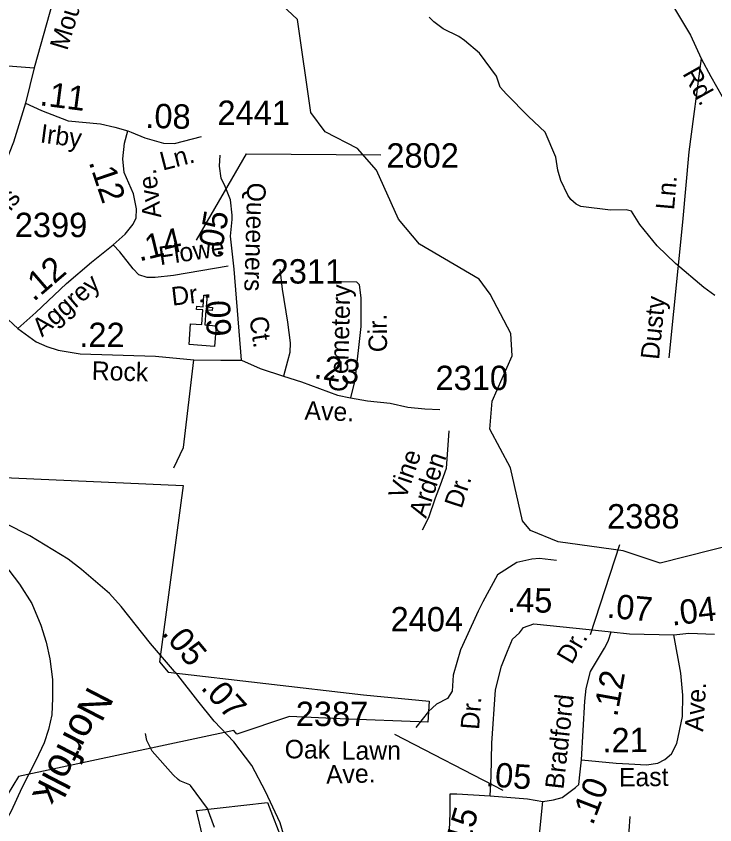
# Model space of a CAD drawing. Extents: x 1473865 to 1648260, y 639067 to 773536.
# Drawn here: x 1573902 to 1577486, y 678674 to 682820 of the extents above; entities that cross this region are included whole.
import ezdxf

# ---------------------------------------------------------------- set-up
doc = ezdxf.new("R2010")
doc.units = 0
for name, color, linetype in [('Exist Boundary Political City Limit New', 7, 'Continuous'), ('Exist Cultural Church CELL', 7, 'Continuous'), ('Exist Hydrographic Misc Water Feature', 7, 'Continuous'), ('Exist Railroad Mainline', 7, 'Continuous'), ('Exist Railroad Mainline Label', 7, 'Continuous'), ('Exist Road Non-System Type 51', 7, 'Continuous'), ('Exist Road Non-System Type 51 Label', 7, 'Continuous'), ('Exist Road Primary US Attributed', 7, 'Continuous'), ('Exist Road Primary US Mileage Hundredths English Label', 7, 'Continuous'), ('Exist Road Secondary Mileage Hundredths English Label', 7, 'Continuous'), ('Exist Road Secondary Type 41 Attributed', 7, 'Continuous'), ('Exist Road Secondary Type 51 Attributed', 7, 'Continuous'), ('Exist Road Secondary Type 51 Label', 7, 'Continuous'), ('Exist Road Secondary Type 51 Number Label', 7, 'Continuous'), ('Map Preparation Boundary City Limit Buffer Line', 7, 'Continuous')]:
    doc.layers.add(name, color=color, linetype=linetype)

msp = doc.modelspace()

# ---------------------------------------------------------------- linework, layer by layer
at = {"layer": 'Exist Boundary Political City Limit New'}
for points in [[(1573799, 680457.4), (1574758.1, 680413.4), (1574636.6, 679508.9), (1574681.4, 679456.8), (1575683.4, 679340.4), (1576020.9, 679308.8), (1576014, 679200.9), (1575563.9, 679217.7), (1575303.2, 679228.6), (1575034.5, 679138), (1575018.1, 679156.8), (1573913.5, 678921.5), (1573826.4, 678778.2)], [(1575007, 677989.1), (1574826.8, 678748.2), (1575191.1, 678788.2), (1575271.8, 678579.4)]]:
    msp.add_lwpolyline(points, dxfattribs=at)
at = {"layer": 'Exist Cultural Church CELL'}
msp.add_lwpolyline([(1574796.7, 681242.8), (1574853.4, 681238.7), (1574859.2, 681314.6), (1574827.3, 681317), (1574828.5, 681332.9), (1574860.4, 681330.5), (1574864.9, 681390.5), (1574880.9, 681389.3), (1574876.4, 681329.3), (1574908.3, 681326.9), (1574907.1, 681311), (1574875.2, 681313.4), (1574869.4, 681237.4), (1574926.9, 681233), (1574918.9, 681126.8), (1574788.6, 681136.7)], close=True, dxfattribs=at)
at = {"layer": 'Exist Hydrographic Misc Water Feature'}
for points in [[(1577866.8, 680182.8), (1577205.7, 680015.6), (1577014.7, 680078.6), (1576681.7, 680124.6), (1576540.7, 680183.3), (1576499.7, 680233.4), (1576437.8, 680503.8), (1576331.7, 680702.8), (1576342.7, 680847), (1576445.7, 681078), (1576438.7, 681193.1), (1576333.7, 681395.5), (1576276.7, 681472), (1575970.7, 681652.2), (1575863.7, 681779.1), (1575750.7, 682030.8), (1575652.7, 682141.1), (1575486.7, 682226.6), (1575413.7, 682326.5), (1575345.7, 682803.9), (1575238.7, 682904.5)], [(1577486.1, 681388.9), (1577430.1, 681428.6), (1577283.4, 681552.4), (1577190.4, 681643.5), (1577101.6, 681752.5), (1577058.3, 681821), (1577030.2, 681827), (1576951, 681826.2), (1576798.4, 681844.1), (1576774.5, 681856.3), (1576746.9, 681880.7), (1576731.1, 681902.9), (1576695.9, 681977.2), (1576680.5, 682031.4), (1576669.3, 682097.6), (1576614.6, 682226.2), (1576529.5, 682305.2), (1576416.7, 682420.6), (1576384.5, 682455.9), (1576365.7, 682513.1), (1576278.9, 682630.2), (1576201.6, 682695.1), (1576171.9, 682715.4), (1576092.3, 682756.3), (1576044.7, 682790.9), (1576020.9, 682815.2)], [(1576673.6, 680028.8), (1576586.4, 680040.4), (1576546.3, 680036.8), (1576470.1, 680019.7), (1576371.7, 679956.5), (1576295.9, 679817.7), (1576271.2, 679770), (1576209.7, 679634.7), (1576181, 679571.1), (1576144.3, 679440.5), (1576138.7, 679359.5), (1576114.3, 679321.8), (1576057.9, 679292.4), (1576017.5, 679254.9), (1575952.5, 679173.7)], [(1574918.4, 678659.6), (1574883.6, 678758.1), (1574796.8, 678875.1), (1574792.8, 678879.2), (1574741, 678899.8), (1574733.2, 678905.9), (1574707.3, 678930.2), (1574598.6, 679051.5), (1574571.3, 679105.7), (1574565.6, 679141.8)]]:
    msp.add_lwpolyline(points, dxfattribs=at)
at = {"layer": 'Exist Railroad Mainline'}
msp.add_lwpolyline([(1573470.9, 680271.4), (1573544.6, 680244.7), (1573663.8, 680173.2), (1573745.1, 680106.4), (1573836.3, 680015.3), (1573919.2, 679908.4), (1573982.2, 679809.6), (1574028.9, 679697), (1574056, 679610.8), (1574075.1, 679524.6), (1574087.9, 679418.3), (1574089, 679324.2), (1574084.1, 679238.3), (1574067.4, 679162.4), (1574044.6, 679094.6), (1574003.5, 679003.2), (1573930.1, 678863.8), (1573876.8, 678744.5), (1573829.9, 678661), (1573793.1, 678593.3)], dxfattribs=at)
at = {"layer": 'Exist Road Non-System Type 51'}
for points in [[(1573059.7, 682230), (1573056.4, 682288.1), (1573074, 682413.8), (1573092.6, 682463.7), (1573121.3, 682519.3), (1573159.7, 682556.8), (1573202.4, 682610.3), (1573232.8, 682627.9), (1573264.7, 682631.5), (1573290.8, 682627.1), (1573344.3, 682592.4), (1573390, 682567.9), (1573489.9, 682560.5), (1573546, 682561.8), (1573645.9, 682554.5), (1573794.2, 682566.5), (1573882.2, 682563.4), (1573994.5, 682555.5)], [(1577415.7, 682602.8), (1577352.1, 682124.1), (1577320.6, 681764.4), (1577250, 681069.1)], [(1575009, 681778.3), (1575010.5, 681800.6), (1575001.7, 681878.8), (1574974.6, 681947.2), (1574954.1, 681989.3), (1574944.7, 682051.3), (1574949.1, 682107.8)], [(1575254.2, 681522.8), (1575266.7, 681420.5), (1575294.1, 681252), (1575306.6, 681145.7), (1575305.8, 681095.7), (1575293.1, 681052), (1575273.4, 680973.8)], [(1575553.5, 681459.9), (1575647.5, 681458.6), (1575661.2, 681444.3), (1575670.2, 681374.1), (1575669.9, 681230), (1575639.7, 680954.3), (1575616.2, 680862.8)], [(1574711.4, 680504.9), (1574760.1, 680608.9), (1574812.6, 681059.1)], [(1576121.7, 680693.9), (1576106.9, 680500.9), (1576077.6, 680415.2), (1576050.5, 680349.7), (1576017, 680248.2), (1575983.9, 680184.6)]]:
    msp.add_lwpolyline(points, dxfattribs=at)
at = {"layer": 'Exist Road Primary US Attributed'}
msp.add_lwpolyline([(1575305.1, 678515.3), (1575255.7, 678684.2), (1575180.1, 678845.4), (1575110.1, 678978.7), (1575018, 679100.2), (1574917.4, 679205.7), (1574833.1, 679309), (1574731.1, 679440.7), (1574713.3, 679460.1), (1574591.5, 679603), (1574440.3, 679793.4), (1574381.4, 679860.4), (1574237.2, 679982.8), (1574167.9, 680035.8), (1573971.6, 680155), (1573846.6, 680219), (1573644.1, 680328.1), (1573507.4, 680416.3), (1573418.4, 680477.7), (1573285.8, 680577.9), (1573141.9, 680716.2), (1572905.7, 680969.9), (1572714.5, 681149.1)], dxfattribs=at)
at = {"layer": 'Exist Road Secondary Type 41 Attributed'}
msp.add_lwpolyline([(1574989.2, 681538.2), (1574709.7, 681491.4), (1574615.4, 681480.7), (1574573.1, 681480.2), (1574531.1, 681494.2), (1574502.3, 681524.6), (1574433.4, 681611.6), (1574399.9, 681648.3)], dxfattribs=at)
at = {"layer": 'Exist Road Secondary Type 51 Attributed'}
for points in [[(1575049.9, 684800.6), (1575170.5, 684737.6), (1575288.7, 684638.1), (1575406.8, 684512.2), (1575478.1, 684432.6), (1575542.9, 684361.7), (1575603.6, 684268.6), (1575764.2, 684046.1), (1575872, 683904.4), (1575978.3, 683799.8), (1576063.1, 683718.3), (1576178.7, 683654.5), (1576521.8, 683473.9), (1576688.5, 683385.3), (1576817.1, 683293.3), (1576983.5, 683188.5), (1577020.5, 683142.9), (1577120.2, 683057.4), (1577233.7, 682928.7), (1577278.5, 682859.9), (1577360.6, 682722.6), (1577415.7, 682602.8), (1577465.2, 682510.7), (1577523.5, 682407.8)], [(1574270.2, 683521.1), (1574216.5, 683328.2), (1574089.2, 682895.8), (1573994.5, 682555.5), (1573949.9, 682374.8)], [(1573949.9, 682374.8), (1573887.3, 682175.2), (1573844.2, 682061.4), (1573803.1, 681984), (1573722.2, 681883.5), (1573592, 681747.4), (1573469.8, 681613.2)], [(1573949.9, 682374.8), (1574032.5, 682336.2), (1574169.3, 682283.5), (1574334.5, 682268.9), (1574408.2, 682251.8), (1574475, 682233.2)], [(1574399.9, 681648.3), (1574460.9, 681703.3), (1574501.5, 681754.7), (1574505.5, 681761.8), (1574518.1, 681784.4), (1574518.7, 681832.4), (1574504, 681908.7), (1574456.3, 682019.5), (1574449.1, 682089.7), (1574457.9, 682169.6), (1574475, 682233.2)], [(1574475, 682233.2), (1574492.3, 682225.8), (1574562.5, 682195.9), (1574658.2, 682168.9), (1574714, 682167.6), (1574852.6, 682203.4)], [(1575019.3, 681523.8), (1575000.8, 681692.2), (1575009, 681778.3)], [(1573910.1, 681218.8), (1574002.5, 681300.3), (1574160.8, 681449.8), (1574288.5, 681559.9), (1574399.9, 681648.3)], [(1573469.8, 681613.2), (1573568.8, 681519.8), (1573697.2, 681405.8), (1573836.1, 681287.2), (1573910.1, 681218.8)], [(1575057.6, 681056.3), (1575019.3, 681523.8)], [(1573910.1, 681218.8), (1574004.1, 681150.4), (1574059.8, 681126), (1574117.5, 681107), (1574230.8, 681089.6), (1574616.8, 681077.4), (1574812.6, 681059.1), (1574952.2, 681056.3), (1575057.6, 681056.3)], [(1575057.6, 681056.3), (1575153.9, 681013.8), (1575273.4, 680973.8), (1575365.3, 680945.1), (1575550.5, 680877.9), (1575616.2, 680862.8), (1575704, 680847.4), (1575820, 680835.6), (1575911.6, 680816.2), (1575997.5, 680806.8), (1576075.4, 680803.5)], [(1576333.4, 678822.2), (1576338.7, 678924.1), (1576342.2, 679092.8), (1576359.8, 679366), (1576391.4, 679488.1), (1576422.2, 679564.5), (1576448.5, 679626), (1576483.7, 679658.5), (1576504.7, 679686.6), (1576557.4, 679705), (1576840.3, 679676.1), (1576953.6, 679663.8)], [(1576801.7, 679007.6), (1576819.2, 679308), (1576826.2, 679373), (1576848.2, 679460.8), (1576920.2, 679580.3), (1576937.8, 679616.3), (1576953.6, 679663.8)], [(1576953.6, 679663.8), (1577048.5, 679654.1), (1577276, 679647.9)], [(1577276, 679647.9), (1577352.3, 679656.9), (1577483.3, 679652.3)], [(1576801.7, 679007.6), (1576979.1, 678990.9), (1577045, 678987.4), (1577135.5, 678981.2), (1577192.6, 678990), (1577229.5, 679009.3), (1577263.7, 679037.4), (1577290.1, 679090.1), (1577319.1, 679229.8), (1577321.7, 679339.6), (1577311.1, 679451.2), (1577276, 679647.9)], [(1576604, 678794.1), (1576658.5, 678802), (1576703.3, 678813.4), (1576737.5, 678839.8), (1576771.8, 678865.3), (1576787.6, 678881.1), (1576793.7, 678930.3), (1576801.7, 679007.6)], [(1576106.8, 678378.6), (1576118.2, 678497.2), (1576125.3, 678647.4), (1576128.8, 678733.5), (1576128.8, 678832.8)], [(1576128.8, 678832.8), (1576163, 678833.6), (1576333.4, 678822.2)], [(1576333.4, 678822.2), (1576524.9, 678807.6), (1576604, 678794.1)], [(1576561.8, 678326.8), (1576584.7, 678607), (1576604, 678794.1)], [(1576982.4, 677768.7), (1576988.9, 677881.8), (1577035.9, 678467.3), (1577046.6, 678641.2), (1577050.8, 678716.6)]]:
    msp.add_lwpolyline(points, dxfattribs=at)
at = {"layer": 'Exist Road Secondary Type 51 Number Label'}
for p, q in [((1576848.8, 679650.7), (1576998.3, 680111.2)), ((1576400.3, 678849.3), (1575844.1, 679136.4))]:
    msp.add_line(p, q, dxfattribs=at)
msp.add_lwpolyline([(1574827.4, 681672.1), (1575083.9, 682114.3), (1575772.3, 682108.7)], dxfattribs=at)
at = {"layer": 'Map Preparation Boundary City Limit Buffer Line'}
for points in [[(1573799, 680457.4), (1574758.1, 680413.4), (1574636.6, 679508.9), (1574681.4, 679456.8), (1575683.4, 679340.4), (1576020.9, 679308.8), (1576014, 679200.9), (1575563.9, 679217.7), (1575303.2, 679228.6), (1575034.5, 679138), (1575018.1, 679156.8), (1573913.5, 678921.5), (1573826.4, 678778.2)], [(1575007, 677989.1), (1574826.8, 678748.2), (1575191.1, 678788.2), (1575271.8, 678579.4)]]:
    msp.add_lwpolyline(points, dxfattribs=at)

# ---------------------------------------------------------------- texts
at = {"layer": 'Exist Railroad Mainline Label'}
msp.add_text('Norfolk', height=150, rotation=242.6815, dxfattribs=at).set_placement((1574273.3, 679391.3))
at = {"layer": 'Exist Road Non-System Type 51 Label'}
for s, rotation, p in [('Ln.', 84.9989, (1577276.5, 681824.5)), ('Flowe', 8.5069, (1574640.9, 681543.3)), ('Cemetery', 88.3294, (1575601.4, 680892.6)), ('Dr.', 6.4774, (1574703, 681335.9)), ('Dusty', 84.196, (1577199.2, 681056.6)), ('Cir.', 90.8148, (1575804.9, 681097.9)), ('Vine', 70.952, (1575898.7, 680337.4)), ('Arden', 71.7635, (1576004.4, 680241.8)), ('Dr.', 71.7635, (1576186.1, 680291.4))]:
    msp.add_text(s, height=95, rotation=rotation, dxfattribs=at).set_placement(p)
at = {"layer": 'Exist Road Primary US Mileage Hundredths English Label'}
for s, rotation, p in [('.05', 309.7809, (1574644.8, 679655.2)), ('.07', 312.1595, (1574844.4, 679374.3))]:
    msp.add_text(s, height=125, rotation=rotation, dxfattribs=at).set_placement(p)
at = {"layer": 'Exist Road Secondary Mileage Hundredths English Label'}
for s, rotation, p in [('.11', 352.5481, (1574019.2, 682364.1)), ('.08', 358.6359, (1574563.4, 682247.8)), ('.12', 288.5889, (1574272.9, 682072.1)), ('.05', 80.1555, (1574952.6, 681582.3)), ('.14', 13.6492, (1574533.6, 681562.3)), ('.12', 40.7646, (1573991.8, 681353.5)), ('.09', 271.8124, (1574872.4, 681408.4)), ('.22', 359.7601, (1574225.6, 681124.2)), ('.23', 351.5326, (1575425.5, 680964.9)), ('.45', 359.1117, (1576419.1, 679764.9)), ('.07', 354.8706, (1576928.9, 679736.4)), ('.04', 6.8737, (1577266.9, 679695)), ('.12', 79.8071, (1576984.7, 679223.9)), ('.21', 0.52, (1576909.7, 679045.1)), ('.05', 355.9544, (1576308.6, 678872)), ('.10', 68.8814, (1576859.4, 678667.6)), ('.15', 73.6873, (1576209.4, 678518))]:
    msp.add_text(s, height=125, rotation=rotation, dxfattribs=at).set_placement(p)
at = {"layer": 'Exist Road Secondary Type 51 Label'}
for s, rotation, p in [('Mountain', 73.1668, (1574163.4, 682640.6)), ('Rd.', 299.5727, (1577317.7, 682525.9)), ('Irby', 352.5481, (1574021.4, 682173.5)), ('Ln.', 14.4917, (1574653.4, 682028)), ('Ave.', 96.3735, (1574646.5, 681789.5)), ('Queeners', 268.3547, (1575088, 681968.1)), ('Dunns', 51.8142, (1573702.4, 681600)), ('Aggrey', 40.7645, (1574034.6, 681172.5)), ('Ct.', 278.5376, (1575097.4, 681275)), ('Rock', 358.1897, (1574288.5, 680956.2)), ('Ave.', 357.9873, (1575380, 680751.8)), ('Dr.', 59.5548, (1576751.3, 679491.5)), ('Ave.', 86.3088, (1577425.6, 679150.1)), ('Bradford', 83.636, (1576708.8, 678853.5)), ('Dr.', 85.7359, (1576275.9, 679159.6)), ('Oak', 359.2269, (1575278.9, 679015.5)), ('Lawn', 0.1318, (1575571.9, 679007.6)), ('Ave.', 1.7508, (1575492.4, 678884.1)), ('East', 0.727, (1576994.6, 678870.2))]:
    msp.add_text(s, height=95, rotation=rotation, dxfattribs=at).set_placement(p)
at = {"layer": 'Exist Road Secondary Type 51 Number Label'}
for s, p in [('2441', (1574934.2, 682262.7)), ('2802', (1575800.9, 682043.8)), ('2399', (1573894.6, 681687.4)), ('2311', (1575207.4, 681449.4)), ('2310', (1576053, 680903.2)), ('2388', (1576933, 680193.4)), ('2404', (1575822.5, 679665.8)), ('2387', (1575336, 679180.3))]:
    msp.add_text(s, height=125, dxfattribs=at).set_placement(p)

doc.saveas('drawing.dxf')
